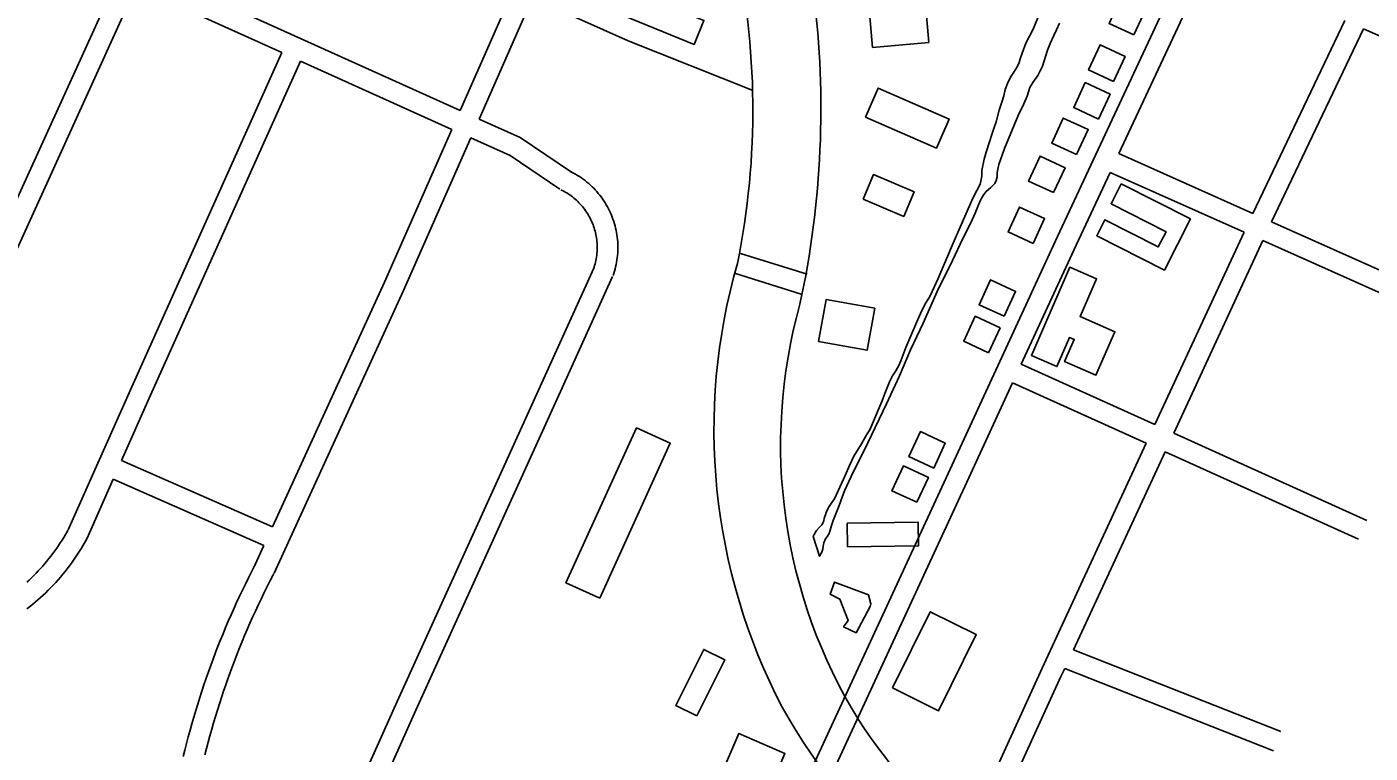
# Model space of a CAD drawing. Extents: x 3677843 to 3715951, y 511991 to 537744.
# Drawn here: x 3710945 to 3712899, y 528356 to 529412 of the extents above; entities that cross this region are included whole.
import ezdxf

# ---------------------------------------------------------------- set-up
doc = ezdxf.new("R2010")
doc.units = 0
for name, color, linetype in [('V-BLDG-OTLN', 7, 'Continuous'), ('V-ROAD-CNTR', 7, 'Continuous'), ('V-TOPO-SHOR', 7, 'Continuous')]:
    doc.layers.add(name, color=color, linetype=linetype)

msp = doc.modelspace()

# ---------------------------------------------------------------- linework, layer by layer
at = {"layer": 'V-BLDG-OTLN'}
for points in [[(3711850.1, 529456.2), (3711871.8, 529509.2), (3711923.5, 529488.1), (3711900.9, 529432.8), (3711929.9, 529421), (3711915.7, 529386.2), (3711801.9, 529432.8), (3711817.1, 529469.7)], [(3712555.7, 529400), (3712572.5, 529436.3), (3712536.2, 529453.1), (3712519.4, 529416.8)], [(3712257.4, 529389), (3712252.1, 529450.1), (3712170, 529443), (3712175.3, 529381.9)], [(3712525.9, 529332.4), (3712542.7, 529368.7), (3712506.3, 529385.5), (3712489.6, 529349.2)], [(3712165.1, 529280.4), (3712183.6, 529322.7), (3712286.7, 529277.5), (3712268.2, 529235.2)], [(3712504.3, 529277.6), (3712521, 529313.9), (3712484.7, 529330.7), (3712468, 529294.3)], [(3712472.3, 529225.9), (3712489.1, 529262.2), (3712452.8, 529279), (3712436, 529242.6)], [(3712438.7, 529170.6), (3712455.5, 529206.9), (3712419.2, 529223.7), (3712402.4, 529187.3)], [(3712161.7, 529161.1), (3712220.6, 529136.1), (3712235.7, 529171.8), (3712176.8, 529196.8)], [(3712537.3, 529183.5), (3712637.9, 529132.4), (3712600, 529057.9), (3712501.6, 529108), (3712513.4, 529131.2), (3712591.1, 529091.7), (3712602.4, 529113.8), (3712522.5, 529154.4)], [(3712408.9, 529096.6), (3712425.6, 529133), (3712389.3, 529149.7), (3712372.6, 529113.4)], [(3712406.6, 528934), (3712462.5, 529062.1), (3712501.2, 529045.2), (3712477.3, 528990.4), (3712527.9, 528968.3), (3712500.3, 528905.1), (3712454.8, 528925), (3712468.8, 528957.1), (3712462.1, 528960), (3712443.6, 528917.8), (3712406.6, 528933.9)], [(3712366.7, 528990.8), (3712383.4, 529027.1), (3712347.1, 529043.9), (3712330.4, 529007.6)], [(3712096.7, 528954.2), (3712167.4, 528941.5), (3712178.4, 529002.5), (3712107.7, 529015.2)], [(3712344.2, 528937.7), (3712361, 528974), (3712324.7, 528990.8), (3712307.9, 528954.5)], [(3711778.4, 528580.8), (3711729.1, 528603.3), (3711831.6, 528828.6), (3711880.9, 528806.1)], [(3712264.4, 528770), (3712281.2, 528806.3), (3712244.9, 528823.1), (3712228.1, 528786.8)], [(3712239.8, 528720.3), (3712256.5, 528756.6), (3712220.2, 528773.3), (3712203.4, 528737)], [(3712138.6, 528690), (3712241.7, 528691.2), (3712242.1, 528657), (3712139, 528655.8)], [(3712171.7, 528568.7), (3712151.5, 528530.6), (3712133.1, 528539.4), (3712139.7, 528548.3), (3712127.9, 528579.5), (3712113.5, 528586.9), (3712119.7, 528604.4), (3712169.4, 528585.6), (3712172.7, 528572.7)], [(3712204.4, 528450.4), (3712271.3, 528417.3), (3712326.1, 528528), (3712259.2, 528561.1)], [(3711919.4, 528409.7), (3711889, 528424.9), (3711929.6, 528506.5), (3711960.1, 528491.3)], [(3712021, 528293.1), (3711953.9, 528321.9), (3711980.5, 528383.9), (3712047.6, 528355.1)]]:
    msp.add_lwpolyline(points, close=True, dxfattribs=at)
at = {"layer": 'V-ROAD-CNTR'}
for points in [[(3712089, 528337.6), (3712288.1, 528768.7), (3712444.3, 529106.8), (3712631.8, 529507.7), (3712853.4, 529987.4), (3713033.9, 530376.1), (3713229.1, 530795.3), (3713364.9, 531089.2), (3713603.8, 531606.5)], [(3711575.4, 529290), (3711191.2, 529463.4), (3710650.7, 529709.9), (3710239.6, 529892.2), (3709761.3, 530111.1), (3709680.4, 530146)], [(3711575.4, 529290), (3711637.4, 529430.4), (3711750.9, 529689.2)], [(3712533.7, 529227.3), (3712659, 529495.1), (3712664.9, 529507.9)], [(3710721.8, 528709.1), (3710757.6, 528782.9), (3711076.4, 529482.8)], [(3710745.1, 528688.5), (3710784.8, 528770.1), (3711103.7, 529470.3)], [(3711315.7, 529374.3), (3711178.8, 529436.1), (3711103.7, 529470.3)], [(3711680.6, 529454.1), (3711819.9, 529391.6), (3712000, 529319.5)], [(3711602.8, 529277.7), (3711664.9, 529418.3), (3711674.5, 529440.3)], [(3712728.6, 529140.4), (3712862.5, 529420.7)], [(3712756, 529128.2), (3712889.9, 529408.6)], [(3713074.4, 529327.2), (3712889.9, 529408.6)], [(3711004.7, 528680.2), (3711097.2, 528888.2), (3711315.7, 529374.3)], [(3711082.4, 528781.2), (3711124.6, 528876), (3711343, 529362)], [(3711563.3, 529262.6), (3711343, 529362)], [(3711737, 529200.6), (3711662.6, 529250.7), (3711602.8, 529277.7)], [(3711302.2, 528684.8), (3711465.3, 529040.6), (3711563.3, 529262.6)], [(3711304.4, 528617.4), (3711492.7, 529028.3), (3711590.7, 529250.2)], [(3711720.2, 529175.7), (3711647.9, 529224.4), (3711590.7, 529250.2)], [(3712533.7, 529227.3), (3712728.6, 529140.4)], [(3711797.7, 529050), (3711798.7, 529053), (3711799.7, 529056.2), (3711800.6, 529059.4), (3711801.4, 529062.6), (3711802.1, 529065.9), (3711802.8, 529069.2), (3711803.3, 529072.5), (3711803.8, 529075.8), (3711804.1, 529079.1), (3711804.4, 529082.5), (3711804.6, 529085.8), (3711804.7, 529089.2), (3711804.7, 529092.5), (3711804.6, 529095.9), (3711804.4, 529099.2), (3711804.1, 529102.5), (3711803.8, 529105.9), (3711803.3, 529109.2), (3711802.8, 529112.5), (3711802.1, 529115.8), (3711801.4, 529119), (3711800.6, 529122.3), (3711799.7, 529125.5), (3711798.7, 529128.7), (3711797.6, 529131.9), (3711796.5, 529135), (3711795.2, 529138.1), (3711793.9, 529141.2), (3711792.5, 529144.2), (3711791, 529147.2), (3711789.4, 529150.2), (3711787.8, 529153.1), (3711786, 529156), (3711784.2, 529158.8), (3711782.3, 529161.5), (3711780.4, 529164.3), (3711778.4, 529166.9), (3711776.2, 529169.5), (3711774.1, 529172.1), (3711771.8, 529174.5), (3711769.5, 529177), (3711767.1, 529179.3), (3711764.7, 529181.6), (3711762.2, 529183.8), (3711759.6, 529186), (3711757, 529188.1), (3711754.4, 529190.1), (3711751.6, 529192), (3711748.8, 529193.9), (3711746, 529195.7), (3711743.1, 529197.4), (3711740.2, 529199), (3711737.3, 529200.6), (3711735.2, 529201.6)], [(3712391.6, 528921.1), (3712471.5, 529094.2), (3712521, 529200.1)], [(3712521, 529200.1), (3712715.9, 529113.3)], [(3711769.3, 529059.6), (3711770.2, 529062.2), (3711770.9, 529064.6), (3711771.6, 529067.1), (3711772.2, 529069.5), (3711772.7, 529072), (3711773.2, 529074.5), (3711773.6, 529077), (3711774, 529079.5), (3711774.3, 529082), (3711774.5, 529084.5), (3711774.6, 529087.1), (3711774.7, 529089.6), (3711774.7, 529092.1), (3711774.6, 529094.6), (3711774.5, 529097.2), (3711774.3, 529099.7), (3711774, 529102.2), (3711773.6, 529104.7), (3711773.2, 529107.2), (3711772.8, 529109.7), (3711772.2, 529112.2), (3711771.6, 529114.6), (3711770.9, 529117.1), (3711770.2, 529119.5), (3711769.4, 529121.9), (3711768.5, 529124.3), (3711767.5, 529126.6), (3711766.5, 529128.9), (3711765.5, 529131.2), (3711764.3, 529133.5), (3711763.1, 529135.7), (3711761.9, 529137.9), (3711760.6, 529140.1), (3711759.2, 529142.2), (3711757.8, 529144.3), (3711756.3, 529146.4), (3711754.8, 529148.4), (3711753.2, 529150.3), (3711751.5, 529152.3), (3711749.8, 529154.1), (3711748.1, 529156), (3711746.3, 529157.7), (3711744.5, 529159.5), (3711742.6, 529161.2), (3711740.6, 529162.8), (3711738.6, 529164.4), (3711736.6, 529165.9), (3711734.6, 529167.4), (3711732.5, 529168.8), (3711730.3, 529170.1), (3711728.1, 529171.4), (3711725.9, 529172.7), (3711723.7, 529173.8), (3711721.9, 529174.7)], [(3712722.3, 529127.1), (3712722.3, 529127.1)], [(3712756, 529128.2), (3712931.9, 529049.8), (3713141.3, 528970)], [(3712586.2, 528833.3), (3712715.9, 529113.3)], [(3712613.5, 528821), (3712743.3, 529101)], [(3712743.3, 529101), (3712920.4, 529022.1), (3713130.9, 528941.9)], [(3712749.5, 529114.5), (3712749.5, 529114.5)], [(3712080.1, 529051.9), (3711983, 529082)], [(3711303.7, 528029.2), (3711483.5, 528430.5), (3711696.5, 528899.4), (3711769.8, 529061)], [(3711333.9, 528023.2), (3711510.9, 528418.1), (3711723.8, 528887), (3711797.1, 529048.6)], [(3712071.2, 529023.2), (3711974.2, 529053.3)], [(3712586.2, 528833.3), (3712391.6, 528921.1)], [(3712116.2, 528325.1), (3712315.4, 528756.1), (3712379, 528893.9)], [(3712573.5, 528806.1), (3712379, 528893.9)], [(3712894.7, 528694.1), (3712613.5, 528821)], [(3712273.6, 528154.1), (3712422.1, 528479.3), (3712573.5, 528806.1)], [(3712467.6, 528506), (3712600.9, 528793.8)], [(3712882.3, 528666.7), (3712600.9, 528793.8)], [(3711302.2, 528684.8), (3711082.4, 528781.2)], [(3711032.2, 528668), (3711070.3, 528753.8)], [(3711289.7, 528657.5), (3711070.3, 528753.8)], [(3710944.5, 528604.1), (3710947.9, 528607.3), (3710951.4, 528610.5), (3710954.7, 528613.8), (3710958, 528617.2), (3710961.3, 528620.6), (3710964.5, 528624.1), (3710967.7, 528627.6), (3710970.8, 528631.1), (3710973.8, 528634.7), (3710976.8, 528638.4), (3710979.7, 528642.1), (3710982.5, 528645.8), (3710985.3, 528649.6), (3710988.1, 528653.5), (3710990.7, 528657.4), (3710993.3, 528661.3), (3710995.9, 528665.3), (3710998.4, 528669.3), (3711000.8, 528673.3), (3711003.1, 528677.4), (3711004.5, 528679.9)], [(3710944.6, 528565.2), (3710948.7, 528568.4), (3710952.8, 528571.7), (3710956.7, 528575), (3710960.7, 528578.4), (3710964.6, 528581.9), (3710968.4, 528585.4), (3710972.2, 528588.9), (3710975.9, 528592.6), (3710979.5, 528596.3), (3710983.1, 528600), (3710986.7, 528603.8), (3710990.1, 528607.7), (3710993.6, 528611.6), (3710996.9, 528615.6), (3711000.2, 528619.6), (3711003.4, 528623.7), (3711006.5, 528627.9), (3711009.6, 528632), (3711012.6, 528636.3), (3711015.6, 528640.6), (3711018.5, 528644.9), (3711021.3, 528649.3), (3711024, 528653.7), (3711026.7, 528658.2), (3711029.3, 528662.7), (3711032.4, 528668.4)], [(3711277.1, 528629.9), (3711289.7, 528657.5)], [(3711172.3, 528350.5), (3711174.7, 528360.1), (3711177.1, 528369.7), (3711179.6, 528379.3), (3711182.2, 528388.8), (3711184.8, 528398.4), (3711187.6, 528407.9), (3711190.4, 528417.4), (3711193.3, 528426.8), (3711196.2, 528436.3), (3711199.3, 528445.7), (3711202.4, 528455.1), (3711205.6, 528464.5), (3711208.9, 528473.8), (3711212.2, 528483.1), (3711215.7, 528492.4), (3711219.2, 528501.7), (3711222.7, 528510.9), (3711226.4, 528520.1), (3711230.1, 528529.3), (3711233.9, 528538.4), (3711237.8, 528547.5), (3711241.8, 528556.6), (3711245.8, 528565.6), (3711249.9, 528574.6), (3711254.1, 528583.6), (3711258.3, 528592.5), (3711262.7, 528601.4), (3711267, 528610.3), (3711271.5, 528619.1), (3711276, 528627.9), (3711277.5, 528630.6)], [(3711203.8, 528352.9), (3711206.1, 528362.2), (3711208.6, 528371.6), (3711211.1, 528380.9), (3711213.7, 528390.2), (3711216.4, 528399.5), (3711219.1, 528408.7), (3711221.9, 528418), (3711224.8, 528427.2), (3711227.8, 528436.4), (3711230.8, 528445.5), (3711234, 528454.7), (3711237.1, 528463.8), (3711240.4, 528472.8), (3711243.8, 528481.9), (3711247.2, 528490.9), (3711250.7, 528499.9), (3711254.2, 528508.9), (3711257.9, 528517.8), (3711261.6, 528526.7), (3711265.4, 528535.6), (3711269.2, 528544.5), (3711273.2, 528553.3), (3711277.2, 528562.1), (3711281.2, 528570.8), (3711285.4, 528579.5), (3711289.6, 528588.2), (3711293.9, 528596.9), (3711298.2, 528605.5), (3711302.7, 528614.1), (3711304, 528616.7)], [(3712769.6, 528387), (3712467.6, 528506)], [(3712300.9, 528141.7), (3712449.4, 528466.8), (3712454.9, 528478.8)], [(3712758.6, 528359.1), (3712454.9, 528478.8)]]:
    msp.add_lwpolyline(points, dxfattribs=at)
for centre, radius, start, end in [((3710884.2, 529290.5), 1116.9, 348.4872, 12.6674), ((3710762.3, 529292.5), 1337.8, 347.7425, 7.1664), ((3712814.6, 528826.2), 870.1, 163.8924, 207.6394), ((3712801.8, 528803.5), 760.3, 164.3587, 211.7321), ((3712791.8, 528840.5), 856.9, 209.1942, 251.8394), ((3712757.6, 528791.9), 716.7, 212.8043, 251.8119)]:
    msp.add_arc(centre, radius, start, end, dxfattribs=at)
at = {"layer": 'V-TOPO-SHOR'}
for points in [[(3712103.2, 528691.1), (3712104.3, 528694.1), (3712105.1, 528696.6), (3712106, 528699.6), (3712106.8, 528702.2), (3712107.9, 528705.7), (3712109.5, 528709.8), (3712112.2, 528714.4), (3712116.2, 528719.8), (3712119.8, 528725.3), (3712135.5, 528759.5), (3712141.9, 528773.6), (3712148, 528787.6), (3712159.3, 528805.5), (3712163.6, 528813.3), (3712167.5, 528819.8), (3712171.1, 528825.7), (3712189, 528867), (3712193.2, 528878.6), (3712200, 528895.7), (3712204.5, 528904.2), (3712209, 528911.5), (3712214, 528920.4), (3712216.6, 528925.9), (3712219.6, 528933.8), (3712223.7, 528945.6), (3712241.1, 528986), (3712247.1, 528999.3), (3712253, 529010.6), (3712255.4, 529014.2), (3712258.1, 529018.6), (3712262, 529026.7), (3712265.1, 529033.3), (3712270.3, 529044.6), (3712294.2, 529100.5), (3712309.4, 529135.8), (3712317.6, 529154.7), (3712321.2, 529162.6), (3712324.1, 529167.8), (3712325.7, 529171.1), (3712327.1, 529173.5), (3712331.8, 529183), (3712333, 529187.3), (3712334.1, 529194.4), (3712334.2, 529203), (3712337.6, 529219.2), (3712340.5, 529229.5), (3712345.2, 529243.2), (3712349.3, 529256.6), (3712351.9, 529263.9), (3712355.3, 529273.6), (3712359.7, 529290.5), (3712363.6, 529302), (3712366.2, 529311.4), (3712368.3, 529320.7), (3712371.5, 529329.3), (3712375.9, 529338.3), (3712380.9, 529346), (3712385.7, 529353.5), (3712388.5, 529360), (3712390.3, 529365.4), (3712392.9, 529373.5), (3712398.4, 529387.9), (3712409.2, 529408.3), (3712421.6, 529438.7)], [(3712447.3, 529417), (3712443.1, 529407.4), (3712439.2, 529399.1), (3712433.8, 529387.5), (3712429.8, 529377.6), (3712422.4, 529354.6), (3712415.6, 529340.8), (3712408.4, 529330.7), (3712404.2, 529323.4), (3712400.3, 529310.8), (3712395.6, 529299.6), (3712387.4, 529282.8), (3712367.2, 529234.6), (3712358.9, 529211.7), (3712357.4, 529204.7), (3712356.7, 529199.2), (3712356.7, 529193.8), (3712355.2, 529188.2), (3712353, 529184), (3712350, 529180.5), (3712347.4, 529178.1), (3712343.9, 529175.4), (3712340, 529171.6), (3712336.1, 529166.7), (3712331.7, 529158.5), (3712328.4, 529150.6), (3712324.5, 529140.9), (3712318.2, 529126.8), (3712306.9, 529104), (3712291.4, 529072.1), (3712269.5, 529026.8), (3712248.9, 528980.9), (3712230.7, 528941.8), (3712214.5, 528904), (3712195.7, 528863.5), (3712168.5, 528807), (3712144.1, 528758), (3712134.7, 528737.2), (3712131, 528727.8), (3712126.7, 528715.9), (3712117.8, 528693.9), (3712115.7, 528686.6), (3712113.6, 528679.7), (3712112.1, 528674.8), (3712109.8, 528671.1), (3712107, 528667.1), (3712104.6, 528661.6), (3712103.6, 528656.4), (3712102.9, 528652.2), (3712101.3, 528647.6), (3712098.3, 528641.8), (3712088.9, 528670.4), (3712090.2, 528673.7), (3712093.5, 528679.1), (3712098.1, 528684), (3712101.5, 528687.7), (3712103.2, 528691.1)]]:
    msp.add_lwpolyline(points, dxfattribs=at)

doc.saveas('drawing.dxf')
